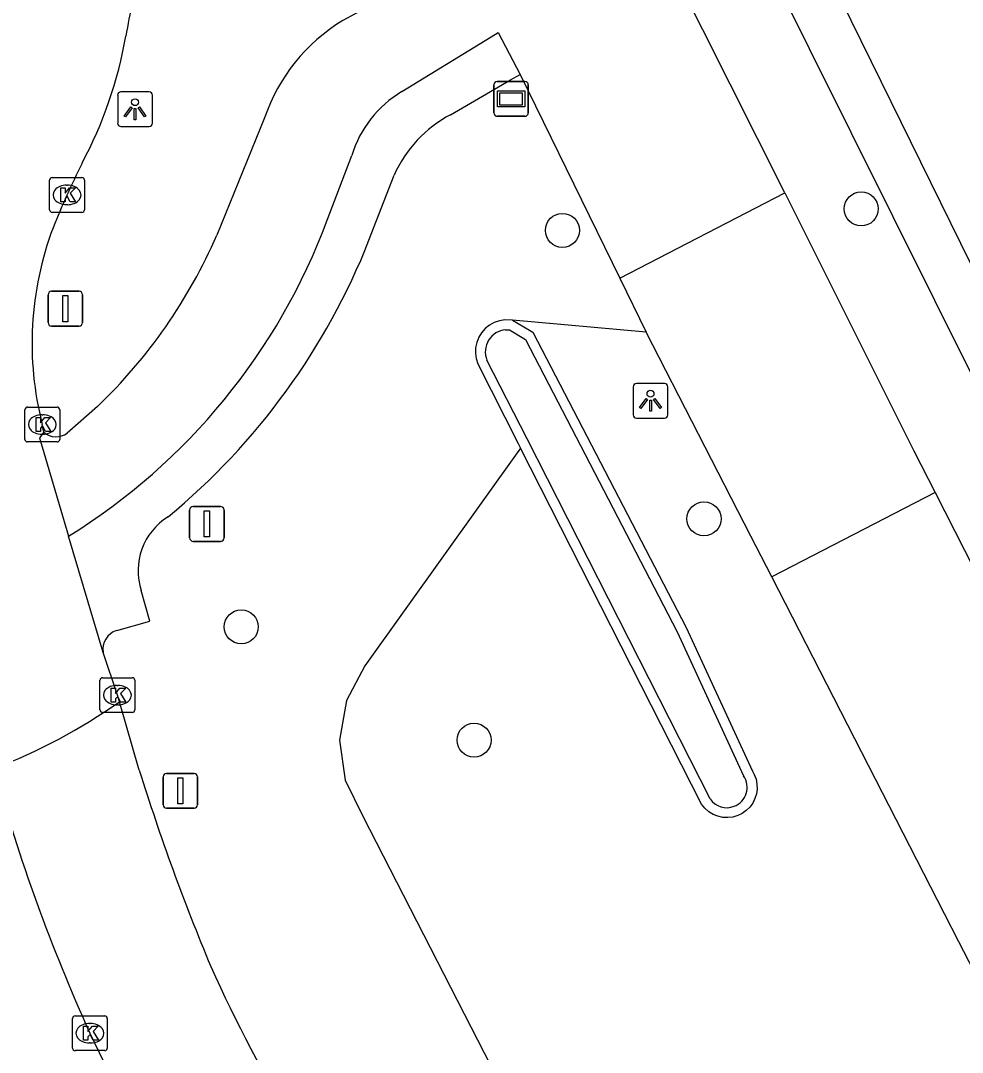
# Model space of a CAD drawing. Extents: x 158461 to 159795, y 387220 to 388672.
# Drawn here: x 159177.48 to 159204.53, y 387710.45 to 387740.08 of the extents above; entities that cross this region are included whole.
import ezdxf

# ---------------------------------------------------------------- set-up
doc = ezdxf.new("R2010")
doc.units = 0
for name, color, linetype in [('IMGEO_Berm_groen', 7, 'Continuous'), ('IMGEO_Boom', 7, 'Continuous'), ('IMGEO_Fietspad_gesloten', 7, 'Continuous'), ('IMGEO_Fietspad_open', 7, 'Continuous'), ('IMGEO_Kolk', 7, 'Continuous'), ('IMGEO_Lichtpunt', 7, 'Continuous'), ('IMGEO_Rijbaan_lokaal_gesloten', 7, 'Continuous'), ('IMGEO_Straatnaambord', 7, 'Continuous'), ('IMGEO_Verkeersbordpaal', 7, 'Continuous'), ('IMGEO_Voetpad_open', 7, 'Continuous'), ('IMGEO_Waterloop', 7, 'Continuous')]:
    doc.layers.add(name, color=color, linetype=linetype)

msp = doc.modelspace()

# ---------------------------------------------------------------- linework, layer by layer
at = {"layer": 'IMGEO_Berm_groen'}
for points in [[(159191.603, 387731.483), (159191.386, 387731.487), (159191.231, 387731.462), (159191.083, 387731.41), (159190.945, 387731.335), (159190.823, 387731.237), (159190.719, 387731.12), (159190.637, 387730.987), (159190.578, 387730.841), (159190.545, 387730.688), (159190.539, 387730.532), (159190.559, 387730.377), (159190.605, 387730.227), (159191.769, 387727.938), (159191.837, 387727.805)], [(159195.446, 387731.132), (159191.603, 387731.483)], [(159191.603, 387731.483), (159192.093, 387731.189), (159192.191, 387731.13), (159196.595, 387722.652), (159198.497, 387718.519), (159198.55, 387718.426), (159198.599, 387718.293), (159198.626, 387718.153), (159198.63, 387718.011), (159198.611, 387717.87), (159198.569, 387717.734), (159198.506, 387717.607), (159198.422, 387717.492), (159198.321, 387717.392), (159198.205, 387717.309), (159198.077, 387717.247), (159197.937, 387717.205), (159197.791, 387717.188), (159197.645, 387717.196), (159197.502, 387717.227), (159197.367, 387717.283), (159197.243, 387717.36), (159197.133, 387717.457), (159197.038, 387717.575), (159191.837, 387727.805)], [(159191.837, 387727.805), (159187.364, 387721.546), (159186.84, 387720.55), (159186.639, 387719.412), (159186.8, 387718.267), (159187.307, 387717.229), (159192.149, 387707.781), (159192.571, 387706.958), (159281.857, 387534.952), (159282.59, 387532.757), (159283.957, 387529.9), (159284.729, 387528.982), (159285.386, 387528.523), (159286.124, 387528.211), (159287.312, 387528.045), (159288.108, 387528.144), (159288.784, 387528.369), (159290.67, 387528.651), (159292.149, 387529.173), (159300.525, 387513.26)]]:
    msp.add_lwpolyline(points, dxfattribs=at)
at = {"layer": 'IMGEO_Boom'}
for centre in [(159201.62, 387734.676), (159193.038, 387734.059), (159197.105, 387725.771), (159183.815, 387722.669), (159190.501, 387719.415)]:
    msp.add_circle(centre, 0.489, dxfattribs=at)
at = {"layer": 'IMGEO_Fietspad_gesloten'}
for points in [[(159194.686, 387732.684), (159199.422, 387735.133)], [(159199.422, 387735.133), (159203.135, 387727.729), (159203.744, 387726.53)], [(159194.686, 387732.684), (159195.446, 387731.132)], [(159199.05, 387724.103), (159198.451, 387725.272), (159195.446, 387731.132)], [(159203.744, 387726.53), (159199.05, 387724.103)], [(159203.744, 387726.53), (159209.072, 387716.044)], [(159305.871, 387516.378), (159305.772, 387516.604), (159303.42, 387520.816), (159263.501, 387599.257), (159204.425, 387713.621), (159204.015, 387714.421), (159199.05, 387724.103)]]:
    msp.add_lwpolyline(points, dxfattribs=at)
at = {"layer": 'IMGEO_Fietspad_open'}
for points in [[(159189.581, 387741.691), (159188.857, 387741.243), (159186.728, 387740.084)], [(159199.422, 387735.133), (159196.287, 387741.387)], [(159188.426, 387738.045), (159190.99, 387739.621), (159191.191, 387739.744), (159191.822, 387738.536)], [(159191.822, 387738.536), (159194.686, 387732.684)], [(159184.486, 387737.293), (159183.113, 387733.925)], [(159186.283, 387734.351), (159186.988, 387736.209)], [(159179.686, 387728.997), (159178.818, 387728.236)]]:
    msp.add_lwpolyline(points, dxfattribs=at)
for centre, radius, start, end in [((159189.427, 387735.62), 5.217, 121.1577, 161.2927), ((159190.111, 387735.244), 3.269, 121.0316, 162.8306), ((159169.319, 387740.654), 18.097, 301.8099, 339.6174), ((159169.157, 387739.975), 15.211, 313.805, 336.5644), ((159178.496, 387728.668), 0.539, 229.0493, 306.7148)]:
    msp.add_arc(centre, radius, start, end, dxfattribs=at)
at = {"layer": 'IMGEO_Kolk'}
for p, q in [((159178.387, 387735.577), (159179.239, 387735.577)), ((159178.312, 387734.651), (159178.312, 387735.503)), ((159178.8, 387735.357), (159178.825, 387735.357)), ((159179.313, 387735.503), (159179.313, 387734.651)), ((159178.823, 387734.797), (159178.798, 387734.797)), ((159179.239, 387734.577), (159178.387, 387734.577)), ((159177.601, 387728.056), (159177.601, 387728.908)), ((159177.676, 387728.982), (159178.528, 387728.982)), ((159178.089, 387728.762), (159178.114, 387728.762)), ((159178.602, 387728.908), (159178.602, 387728.056)), ((159178.112, 387728.202), (159178.087, 387728.202)), ((159178.528, 387727.982), (159177.676, 387727.982)), ((159179.758, 387720.282), (159179.758, 387721.134)), ((159179.833, 387721.208), (159180.685, 387721.208)), ((159180.759, 387721.134), (159180.759, 387720.282)), ((159180.246, 387720.988), (159180.271, 387720.988)), ((159180.269, 387720.428), (159180.244, 387720.428)), ((159180.685, 387720.208), (159179.833, 387720.208)), ((159178.967, 387710.569), (159178.967, 387711.421)), ((159179.042, 387711.495), (159179.894, 387711.495)), ((159179.455, 387711.275), (159179.48, 387711.275)), ((159179.968, 387711.421), (159179.968, 387710.569)), ((159179.478, 387710.715), (159179.453, 387710.715)), ((159179.894, 387710.495), (159179.042, 387710.495))]:
    msp.add_line(p, q, dxfattribs=at)
for points in [[(159178.387, 387735.577), (159179.239, 387735.577)], [(159178.312, 387734.651), (159178.312, 387735.503)], [(159178.633, 387735.277), (159178.756, 387735.277), (159178.756, 387735.126), (159178.886, 387735.277), (159179.05, 387735.277), (159178.904, 387735.126), (159179.057, 387734.877), (159178.905, 387734.877), (159178.82, 387735.041), (159178.756, 387734.974), (159178.756, 387734.877), (159178.633, 387734.877), (159178.633, 387735.277)], [(159179.313, 387735.503), (159179.313, 387734.651)], [(159179.239, 387734.577), (159178.387, 387734.577)], [(159177.601, 387728.056), (159177.601, 387728.908)], [(159177.676, 387728.982), (159178.528, 387728.982)], [(159178.602, 387728.908), (159178.602, 387728.056)], [(159177.922, 387728.682), (159178.045, 387728.682), (159178.045, 387728.531), (159178.175, 387728.682), (159178.339, 387728.682), (159178.193, 387728.531), (159178.346, 387728.282), (159178.194, 387728.282), (159178.109, 387728.446), (159178.045, 387728.379), (159178.045, 387728.282), (159177.922, 387728.282), (159177.922, 387728.682)], [(159178.528, 387727.982), (159177.676, 387727.982)], [(159179.758, 387720.282), (159179.758, 387721.134)], [(159179.833, 387721.208), (159180.685, 387721.208)], [(159180.759, 387721.134), (159180.759, 387720.282)], [(159180.079, 387720.908), (159180.202, 387720.908), (159180.202, 387720.757), (159180.332, 387720.908), (159180.496, 387720.908), (159180.35, 387720.757), (159180.503, 387720.508), (159180.351, 387720.508), (159180.266, 387720.672), (159180.202, 387720.605), (159180.202, 387720.508), (159180.079, 387720.508), (159180.079, 387720.908)], [(159180.685, 387720.208), (159179.833, 387720.208)], [(159178.967, 387710.569), (159178.967, 387711.421)], [(159179.042, 387711.495), (159179.894, 387711.495)], [(159179.968, 387711.421), (159179.968, 387710.569)], [(159179.288, 387711.195), (159179.411, 387711.195), (159179.411, 387711.044), (159179.541, 387711.195), (159179.705, 387711.195), (159179.559, 387711.044), (159179.712, 387710.795), (159179.56, 387710.795), (159179.475, 387710.959), (159179.411, 387710.892), (159179.411, 387710.795), (159179.288, 387710.795), (159179.288, 387711.195)], [(159179.894, 387710.495), (159179.042, 387710.495)]]:
    msp.add_lwpolyline(points, dxfattribs=at)
for centre, start, end in [((159178.389, 387735.501), 91.552, 178.448), ((159178.389, 387735.501), 91.552, 178.448), ((159179.237, 387735.501), 1.552, 88.448), ((159179.237, 387735.501), 1.552, 88.448), ((159178.389, 387734.653), 181.552, 268.448), ((159178.389, 387734.653), 181.552, 268.448), ((159179.237, 387734.653), 271.552, 358.448), ((159179.237, 387734.653), 271.552, 358.448), ((159177.678, 387728.906), 91.552, 178.448), ((159177.678, 387728.906), 91.552, 178.448), ((159178.526, 387728.906), 1.552, 88.448), ((159178.526, 387728.906), 1.552, 88.448), ((159177.678, 387728.058), 181.552, 268.448), ((159177.678, 387728.058), 181.552, 268.448), ((159178.526, 387728.058), 271.552, 358.448), ((159178.526, 387728.058), 271.552, 358.448), ((159179.835, 387721.132), 91.552, 178.448), ((159179.835, 387721.132), 91.552, 178.448), ((159180.683, 387721.132), 1.552, 88.448), ((159180.683, 387721.132), 1.552, 88.448), ((159179.835, 387720.284), 181.552, 268.448), ((159179.835, 387720.284), 181.552, 268.448), ((159180.683, 387720.284), 271.552, 358.448), ((159180.683, 387720.284), 271.552, 358.448), ((159179.044, 387711.419), 91.552, 178.448), ((159179.044, 387711.419), 91.552, 178.448), ((159179.892, 387711.419), 1.552, 88.448), ((159179.892, 387711.419), 1.552, 88.448), ((159179.044, 387710.571), 181.552, 268.448), ((159179.044, 387710.571), 181.552, 268.448), ((159179.892, 387710.571), 271.552, 358.448), ((159179.892, 387710.571), 271.552, 358.448)]:
    msp.add_arc(centre, 0.0765, start, end, dxfattribs=at)
for centre, major_axis, ratio, start_param, end_param in [((159178.799, 387735.077), (-0.387, 0.002), 0.722429, 4.712389, 7.853982), ((159178.824, 387735.077), (-0.39, 0.002), 0.717154, 1.570796, 4.712389), ((159178.088, 387728.482), (-0.387, 0.002), 0.722429, 4.712389, 7.853982), ((159178.113, 387728.482), (-0.39, 0.002), 0.717154, 1.570796, 4.712389), ((159180.245, 387720.708), (-0.387, 0.002), 0.722429, 4.712389, 7.853982), ((159180.27, 387720.708), (-0.39, 0.002), 0.717154, 1.570796, 4.712389), ((159179.454, 387710.995), (-0.387, 0.002), 0.722429, 4.712389, 7.853982), ((159179.479, 387710.995), (-0.39, 0.002), 0.717154, 1.570796, 4.712389)]:
    msp.add_ellipse(centre, major_axis=major_axis, ratio=ratio, start_param=start_param, end_param=end_param, dxfattribs=at)
at = {"layer": 'IMGEO_Lichtpunt'}
for p, q in [((159180.266, 387737.943), (159180.266, 387737.136)), ((159180.266, 387737.943), (159180.266, 387737.136)), ((159181.168, 387738.038), (159180.36, 387738.038)), ((159181.168, 387738.038), (159180.36, 387738.038)), ((159181.262, 387737.136), (159181.262, 387737.943)), ((159181.262, 387737.136), (159181.262, 387737.943)), ((159180.36, 387737.042), (159181.168, 387737.042)), ((159180.36, 387737.042), (159181.168, 387737.042)), ((159195.972, 387729.663), (159195.164, 387729.663)), ((159195.972, 387729.663), (159195.164, 387729.663)), ((159195.07, 387729.568), (159195.07, 387728.761)), ((159195.07, 387729.568), (159195.07, 387728.761)), ((159196.066, 387728.761), (159196.066, 387729.568)), ((159196.066, 387728.761), (159196.066, 387729.568)), ((159195.164, 387728.667), (159195.972, 387728.667)), ((159195.164, 387728.667), (159195.972, 387728.667))]:
    msp.add_line(p, q, dxfattribs=at)
for points in [[(159180.64, 387737.607), (159180.679, 387737.579), (159180.491, 387737.317), (159180.453, 387737.344), (159180.64, 387737.607)], [(159180.852, 387737.579), (159180.89, 387737.606), (159181.077, 387737.344), (159181.038, 387737.316), (159180.852, 387737.579)], [(159180.742, 387737.559), (159180.789, 387737.559), (159180.789, 387737.237), (159180.742, 387737.237), (159180.742, 387737.559)], [(159195.444, 387729.232), (159195.483, 387729.204), (159195.295, 387728.942), (159195.257, 387728.969), (159195.444, 387729.232)], [(159195.546, 387729.184), (159195.593, 387729.184), (159195.593, 387728.862), (159195.546, 387728.862), (159195.546, 387729.184)], [(159195.656, 387729.204), (159195.694, 387729.231), (159195.881, 387728.969), (159195.842, 387728.941), (159195.656, 387729.204)]]:
    msp.add_lwpolyline(points, dxfattribs=at)
for centre in [(159180.765, 387737.741), (159195.569, 387729.366)]:
    msp.add_circle(centre, 0.0994, dxfattribs=at)
for centre, start, end in [((159180.36, 387737.943), 90, 180), ((159180.36, 387737.943), 90, 180), ((159181.168, 387737.943), 0, 90), ((159181.168, 387737.943), 0, 90), ((159180.36, 387737.136), 180, 270), ((159180.36, 387737.136), 180, 270), ((159181.168, 387737.136), 270, 0), ((159181.168, 387737.136), 270, 360), ((159195.164, 387729.568), 90, 180), ((159195.164, 387729.568), 90, 180), ((159195.972, 387729.568), 0, 90), ((159195.972, 387729.568), 0, 90), ((159195.164, 387728.761), 180, 270), ((159195.164, 387728.761), 180, 270), ((159195.972, 387728.761), 270, 0), ((159195.972, 387728.761), 270, 360)]:
    msp.add_arc(centre, 0.0946, start, end, dxfattribs=at)
at = {"layer": 'IMGEO_Rijbaan_lokaal_gesloten'}
for points in [[(159178.142, 387728.261), (159178.102, 387728.482)], [(159178.142, 387728.261), (159178.017, 387728.103), (159178.858, 387725.275)], [(159179.853, 387721.93), (159178.858, 387725.275)], [(159180.314, 387720.52), (159180.259, 387720.708), (159179.853, 387721.93)], [(159180.886, 387718.555), (159180.314, 387720.52)], [(159179.468, 387710.995), (159180, 387709.885)]]:
    msp.add_lwpolyline(points, dxfattribs=at)
for centre, radius, start, end in [((159196.205, 387737.027), 15.92, 166.9478, 170.5665), ((159168.376, 387741.781), 12.313, 331.9504, 349.9674), ((159203.121, 387724.199), 26.631, 153.7183, 158.0935), ((159187.185, 387730.817), 9.379, 159.2836, 194.4185), ((159170.956, 387733.729), 16.188, 290.8281, 305.3152), ((159226.938, 387732.502), 52.115, 195.4721, 204.3731), ((159242.077, 387737.63), 64.095, 197.31375, 202.68668), ((159227.599, 387733.179), 49.043, 204.4124, 216.6828)]:
    msp.add_arc(centre, radius, start, end, dxfattribs=at)
at = {"layer": 'IMGEO_Straatnaambord'}
for p, q in [((159191.069, 387737.436), (159191.069, 387738.236)), ((159191.069, 387738.236), (159191.069, 387737.436)), ((159191.169, 387738.336), (159191.959, 387738.336)), ((159191.959, 387738.336), (159191.169, 387738.336)), ((159192.059, 387738.236), (159192.059, 387737.436)), ((159192.059, 387737.436), (159192.059, 387738.236)), ((159191.959, 387737.336), (159191.169, 387737.336)), ((159191.169, 387737.336), (159191.959, 387737.336))]:
    msp.add_line(p, q, dxfattribs=at)
for points in [[(159191.17, 387738.068), (159191.958, 387738.068), (159191.958, 387737.604), (159191.17, 387737.604), (159191.17, 387738.068)], [(159191.235, 387738.003), (159191.235, 387737.669), (159191.893, 387737.669), (159191.893, 387738.003), (159191.235, 387738.003)]]:
    msp.add_lwpolyline(points, dxfattribs=at)
for centre, start, end in [((159191.169, 387738.236), 90, 180), ((159191.169, 387738.236), 90, 180), ((159191.959, 387738.236), 0, 90), ((159191.959, 387738.236), 360, 90), ((159191.169, 387737.436), 180, 270), ((159191.169, 387737.436), 180, 270), ((159191.959, 387737.436), 270, 0), ((159191.959, 387737.436), 270, 0)]:
    msp.add_arc(centre, 0.1, start, end, dxfattribs=at)
at = {"layer": 'IMGEO_Verkeersbordpaal'}
for p, q in [((159178.368, 387732.311), (159179.158, 387732.311)), ((159179.158, 387732.311), (159178.368, 387732.311)), ((159178.268, 387731.411), (159178.268, 387732.211)), ((159178.268, 387732.211), (159178.268, 387731.411)), ((159179.258, 387732.211), (159179.258, 387731.411)), ((159179.258, 387731.411), (159179.258, 387732.211)), ((159179.158, 387731.311), (159178.368, 387731.311)), ((159178.368, 387731.311), (159179.158, 387731.311)), ((159182.433, 387726.126), (159183.223, 387726.126)), ((159183.223, 387726.126), (159182.433, 387726.126)), ((159182.333, 387725.226), (159182.333, 387726.026)), ((159182.333, 387726.026), (159182.333, 387725.226)), ((159183.323, 387726.026), (159183.323, 387725.226)), ((159183.323, 387725.226), (159183.323, 387726.026)), ((159183.223, 387725.126), (159182.433, 387725.126)), ((159182.433, 387725.126), (159183.223, 387725.126)), ((159181.571, 387717.559), (159181.571, 387718.359)), ((159181.571, 387718.359), (159181.571, 387717.559)), ((159181.671, 387718.459), (159182.461, 387718.459)), ((159182.461, 387718.459), (159181.671, 387718.459)), ((159182.561, 387718.359), (159182.561, 387717.559)), ((159182.561, 387717.559), (159182.561, 387718.359)), ((159182.461, 387717.459), (159181.671, 387717.459)), ((159181.671, 387717.459), (159182.461, 387717.459))]:
    msp.add_line(p, q, dxfattribs=at)
for points in [[(159178.688, 387732.186), (159178.838, 387732.186), (159178.838, 387731.436), (159178.688, 387731.436), (159178.688, 387732.186)], [(159182.753, 387726.001), (159182.903, 387726.001), (159182.903, 387725.251), (159182.753, 387725.251), (159182.753, 387726.001)], [(159181.991, 387718.334), (159182.141, 387718.334), (159182.141, 387717.584), (159181.991, 387717.584), (159181.991, 387718.334)]]:
    msp.add_lwpolyline(points, dxfattribs=at)
for centre, start, end in [((159178.368, 387732.211), 90, 180), ((159178.368, 387732.211), 90, 180), ((159179.158, 387732.211), 0, 90), ((159179.158, 387732.211), 360, 90), ((159178.368, 387731.411), 180, 270), ((159178.368, 387731.411), 180, 270), ((159179.158, 387731.411), 270, 0), ((159179.158, 387731.411), 270, 0), ((159182.433, 387726.026), 90, 180), ((159182.433, 387726.026), 90, 180), ((159183.223, 387726.026), 0, 90), ((159183.223, 387726.026), 360, 90), ((159182.433, 387725.226), 180, 270), ((159182.433, 387725.226), 180, 270), ((159183.223, 387725.226), 270, 0), ((159183.223, 387725.226), 270, 0), ((159181.671, 387718.359), 90, 180), ((159181.671, 387718.359), 90, 180), ((159182.461, 387718.359), 0, 90), ((159182.461, 387718.359), 360, 90), ((159181.671, 387717.559), 180, 270), ((159181.671, 387717.559), 180, 270), ((159182.461, 387717.559), 270, 0), ((159182.461, 387717.559), 270, 0)]:
    msp.add_arc(centre, 0.1, start, end, dxfattribs=at)
at = {"layer": 'IMGEO_Voetpad_open'}
for points in [[(159189.826, 387737.38), (159191.551, 387738.379), (159191.822, 387738.536)], [(159187.483, 387733.773), (159188.203, 387735.643)], [(159180.237, 387722.562), (159181.191, 387722.833), (159180.941, 387723.71)]]:
    msp.add_lwpolyline(points, dxfattribs=at)
for centre, radius, start, end in [((159191.533, 387734.158), 3.647, 117.9197, 155.9667), ((159169.171, 387741.008), 19.69, 309.5646, 338.4416), ((159182.681, 387724.277), 1.83, 121.982, 198.0301), ((159180.399, 387722.031), 0.556, 107.0018, 190.4329)]:
    msp.add_arc(centre, radius, start, end, dxfattribs=at)
at = {"layer": 'IMGEO_Waterloop'}
for points in [[(159211.918, 387718.548), (159199.04, 387744.753)], [(159197.72, 387744.115), (159210.934, 387717.576)], [(159191.407, 387731.201), (159191.522, 387731.199), (159191.975, 387730.927), (159196.338, 387722.526), (159198.243, 387718.388)], [(159197.279, 387717.731), (159192.024, 387728.067), (159190.871, 387730.335)]]:
    msp.add_lwpolyline(points, dxfattribs=at)
for centre, radius, start, end in [((159191.455, 387730.572), 0.631, 94.392, 202.0981), ((159197.761, 387718.058), 0.584, 291.2978, 34.3678), ((159197.762, 387718.057), 0.583, 214.041, 291.2322)]:
    msp.add_arc(centre, radius, start, end, dxfattribs=at)

doc.saveas('drawing.dxf')
